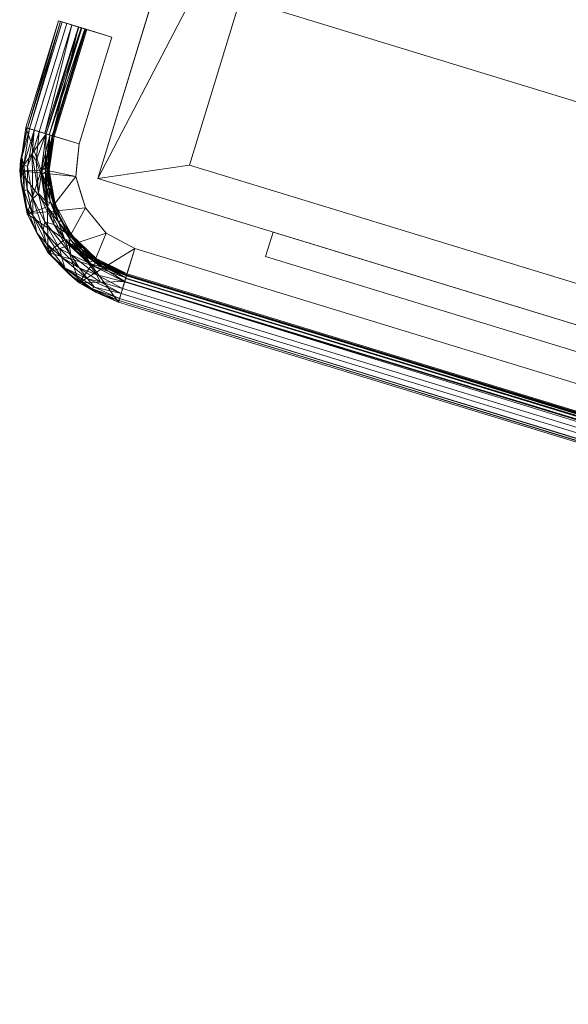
# Model space of a CAD drawing. Header units: inches. Extents: x -774 to 289, y -440 to 407.
# Tile 1 of 656: x -447 to -428, y -437 to -401. Entities that reach past the tile are written whole.
import ezdxf

# ---------------------------------------------------------------- set-up
doc = ezdxf.new("R2010")
doc.units = ezdxf.units.IN
doc.header["$MEASUREMENT"] = 0
doc.layers.add('L-SITE', color=91, linetype='Continuous', lineweight=9)

# ---------------------------------------------------------------- blocks, each defined once
blk = doc.blocks.new('Concrete Truck - Concrete Truck-328946-_3D_')
at = {"layer": 'L-SITE'}
mesh = blk.add_polyface(dxfattribs=at)
corners = [(-46.731, -78.269, 122), (-46.731, -78.269, 30), (-46.731, -100.769, 30), (-46.731, -111.883, 43.245), (-46.731, -135.44, 43.245), (-46.731, -146.61, 29.932), (-46.731, -154.255, 29.932), (-46.731, -154.255, 84), (-46.731, -135.303, 122), (-46.731, -90.269, 41.999), (-46.731, -90.269, 115.743), (-46.731, -130.472, 115.743), (-46.731, -148.269, 80.057), (-46.731, -148.269, 51.999), (-46.731, -109.692, 51.999), (-46.731, -101.301, 41.999)]
mesh.append_faces([[corners[k] for k in face] for face in [(7, 12, 13, 6), (4, 13, 14, 3), (2, 15, 9, 1), (3, 14, 15, 2)]], dxfattribs={"vtx0": -1, "vtx2": -1})
mesh.append_faces([[corners[k] for k in face] for face in [(5, 6, 13, 4)]], dxfattribs={"vtx1": -1, "vtx2": -1})
mesh.append_faces([[corners[k] for k in face] for face in [(8, 0, 10, 11), (9, 10, 0, 1), (7, 8, 11, 12)]], dxfattribs={"vtx1": -1, "vtx3": -1})
mesh = blk.add_polyface(dxfattribs=at)
corners = [(-46.731, -78.269, 122), (-46.731, -135.303, 122), (43.269, -135.303, 122), (43.269, -78.269, 122)]
mesh.append_faces([[corners[k] for k in face] for face in [(0, 1, 2, 3)]])
mesh = blk.add_polyface(dxfattribs=at)
corners = [(-46.731, -135.44, 43.245), (-46.731, -111.883, 43.245), (43.269, -111.883, 43.245), (43.269, -135.44, 43.245)]
mesh.append_faces([[corners[k] for k in face] for face in [(3, 0, 1, 2)]])
mesh = blk.add_polyface(dxfattribs=at)
corners = [(-46.731, -135.303, 122), (-46.731, -154.255, 84), (43.269, -154.255, 84), (43.269, -135.303, 122), (39.848, -152.836, 86.844), (-43.731, -152.836, 86.844), (-43.731, -138.109, 116.375), (39.848, -138.109, 116.375)]
mesh.append_faces([[corners[k] for k in face] for face in [(4, 2, 7), (3, 7, 2)]], dxfattribs={"vtx0": -1, "vtx1": -1})
mesh.append_faces([[corners[k] for k in face] for face in [(1, 5, 6), (0, 6, 7, 3), (6, 0, 1)]], dxfattribs={"vtx0": -1, "vtx2": -1})
mesh.append_faces([[corners[k] for k in face] for face in [(4, 5, 1, 2)]], dxfattribs={"vtx1": -1, "vtx3": -1})
mesh = blk.add_polyface(dxfattribs=at)
corners = [(-46.731, -146.61, 29.932), (-46.731, -135.44, 43.245), (43.269, -135.44, 43.245), (43.269, -146.61, 29.932)]
mesh.append_faces([[corners[k] for k in face] for face in [(0, 1, 2, 3)]])
mesh = blk.add_polyface(dxfattribs=at)
corners = [(39.848, -152.836, 86.844), (39.848, -138.109, 116.375), (-43.731, -138.109, 116.375), (-43.731, -152.836, 86.844)]
mesh.append_faces([[corners[k] for k in face] for face in [(2, 3, 0, 1)]])
mesh = blk.add_polyface(dxfattribs=at)
corners = [(-46.731, -154.255, 29.932), (-46.731, -146.61, 29.932), (43.269, -146.61, 29.932), (43.269, -154.255, 29.932)]
mesh.append_faces([[corners[k] for k in face] for face in [(0, 1, 2, 3)]])
mesh = blk.add_polyface(dxfattribs=at)
corners = [(-47.731, -149.269, 26.024), (-49.731, -149.269, 26.024), (-49.731, -149.269, 28.903), (-48.963, -149.269, 29.671), (-48.746, -149.269, 29.995), (-48.67, -149.269, 30.378), (-48.67, -149.269, 37.549), (-48.746, -149.269, 37.932), (-48.963, -149.269, 38.256), (-49.731, -149.269, 39.024), (-49.731, -149.269, 41.024), (-49.597, -149.269, 41.524), (-49.231, -149.269, 41.89), (-48.731, -149.269, 42.024), (-47.731, -149.269, 42.024)]
mesh.append_faces([[corners[k] for k in face] for face in [(13, 10, 11, 12)]], dxfattribs={"vtx0": -1})
mesh.append_faces([[corners[k] for k in face] for face in [(14, 9, 10, 13), (14, 8, 9), (14, 6, 7), (0, 5, 6, 14)]], dxfattribs={"vtx0": -1, "vtx2": -1})
mesh.append_faces([[corners[k] for k in face] for face in [(2, 3, 0, 1)]], dxfattribs={"vtx1": -1})
mesh.append_faces([[corners[k] for k in face] for face in [(7, 8, 14), (3, 4, 0), (4, 5, 0)]], dxfattribs={"vtx1": -1, "vtx2": -1})
mesh = blk.add_polyface(dxfattribs=at)
corners = [(-49.731, -149.269, 26.024), (-47.731, -149.269, 26.024), (-47.731, -153.269, 26.024), (-49.731, -153.269, 26.024)]
mesh.append_faces([[corners[k] for k in face] for face in [(3, 0, 1, 2)]])
mesh = blk.add_polyface(dxfattribs=at)
corners = [(-49.731, -149.269, 28.903), (-49.731, -149.269, 26.024), (-49.731, -153.269, 26.024), (-49.731, -153.269, 28.903)]
mesh.append_faces([[corners[k] for k in face] for face in [(0, 1, 2, 3)]])
mesh = blk.add_polyface(dxfattribs=at)
corners = [(-48.963, -149.269, 29.671), (-49.731, -149.269, 28.903), (-49.731, -153.269, 28.903), (-48.963, -153.269, 29.671)]
mesh.append_faces([[corners[k] for k in face] for face in [(3, 0, 1, 2)]])
mesh = blk.add_polyface(dxfattribs=at)
corners = [(-49.731, -149.269, 39.024), (-48.963, -149.269, 38.256), (-48.963, -153.269, 38.256), (-49.731, -153.269, 39.024)]
mesh.append_faces([[corners[k] for k in face] for face in [(0, 1, 2, 3)]])
mesh = blk.add_polyface(dxfattribs=at)
corners = [(-49.731, -149.269, 41.024), (-49.731, -149.269, 39.024), (-49.731, -153.269, 39.024), (-49.731, -153.269, 41.024)]
mesh.append_faces([[corners[k] for k in face] for face in [(3, 0, 1, 2)]])
mesh = blk.add_polyface(dxfattribs=at)
corners = [(-48.731, -149.269, 42.024), (-49.231, -149.269, 41.89), (-49.597, -149.269, 41.524), (-49.731, -149.269, 41.024), (-49.731, -153.269, 41.024), (-49.597, -153.269, 41.524), (-49.231, -153.269, 41.89), (-48.731, -153.269, 42.024), (-49.653, -149.269, 41.313), (-49.664, -153.269, 41.274), (-49.414, -149.269, 41.707), (-49.414, -153.269, 41.707), (-49.019, -153.269, 41.947), (-48.981, -149.269, 41.957)]
mesh.append_faces([[corners[k] for k in face] for face in [(9, 3, 4)]], dxfattribs={"vtx0": -1})
mesh.append_faces([[corners[k] for k in face] for face in [(5, 8, 9), (3, 9, 8), (1, 12, 13), (12, 1, 6), (7, 13, 12)]], dxfattribs={"vtx0": -1, "vtx1": -1})
mesh.append_faces([[corners[k] for k in face] for face in [(5, 2, 8)]], dxfattribs={"vtx0": -1, "vtx2": -1})
mesh.append_faces([[corners[k] for k in face] for face in [(11, 6, 1, 10), (10, 2, 5, 11)]], dxfattribs={"vtx1": -1, "vtx3": -1})
mesh.append_faces([[corners[k] for k in face] for face in [(7, 0, 13)]], dxfattribs={"vtx2": -1})
mesh = blk.add_polyface(dxfattribs=at)
corners = [(-48.67, -149.269, 30.378), (-48.746, -149.269, 29.995), (-48.963, -149.269, 29.671), (-48.963, -153.269, 29.671), (-48.746, -153.269, 29.995), (-48.67, -153.269, 30.378), (-48.88, -149.269, 29.796), (-48.855, -153.269, 29.833), (-48.708, -149.269, 30.186), (-48.708, -153.269, 30.186)]
mesh.append_faces([[corners[k] for k in face] for face in [(4, 1, 7), (6, 7, 1)]], dxfattribs={"vtx0": -1, "vtx1": -1})
mesh.append_faces([[corners[k] for k in face] for face in [(6, 3, 7)]], dxfattribs={"vtx0": -1, "vtx2": -1})
mesh.append_faces([[corners[k] for k in face] for face in [(4, 9, 8, 1)]], dxfattribs={"vtx1": -1, "vtx3": -1})
mesh.append_faces([[corners[k] for k in face] for face in [(6, 2, 3)]], dxfattribs={"vtx2": -1})
mesh.append_faces([[corners[k] for k in face] for face in [(9, 5, 0, 8)]], dxfattribs={"vtx3": -1})
mesh = blk.add_polyface(dxfattribs=at)
corners = [(-48.963, -149.269, 38.256), (-48.746, -149.269, 37.932), (-48.67, -149.269, 37.549), (-48.67, -153.269, 37.549), (-48.746, -153.269, 37.932), (-48.963, -153.269, 38.256), (-48.708, -149.269, 37.741), (-48.708, -153.269, 37.741), (-48.855, -149.269, 38.094), (-48.855, -153.269, 38.094)]
mesh.append_faces([[corners[k] for k in face] for face in [(1, 6, 7, 4), (4, 9, 8, 1)]], dxfattribs={"vtx1": -1, "vtx3": -1})
mesh.append_faces([[corners[k] for k in face] for face in [(2, 3, 7, 6)]], dxfattribs={"vtx2": -1})
mesh.append_faces([[corners[k] for k in face] for face in [(9, 5, 0, 8)]], dxfattribs={"vtx3": -1})
mesh = blk.add_polyface(dxfattribs=at)
corners = [(-47.731, -149.269, 42.024), (-48.731, -149.269, 42.024), (-48.731, -153.269, 42.024), (-47.731, -153.269, 42.024)]
mesh.append_faces([[corners[k] for k in face] for face in [(0, 1, 2, 3)]])
mesh = blk.add_polyface(dxfattribs=at)
corners = [(-48.67, -149.269, 37.549), (-48.67, -149.269, 30.378), (-48.67, -153.269, 30.378), (-48.67, -153.269, 37.549)]
mesh.append_faces([[corners[k] for k in face] for face in [(3, 0, 1, 2)]])
mesh = blk.add_polyface(dxfattribs=at)
corners = [(-47.731, -149.269, 26.024), (-47.731, -149.269, 42.024), (-47.731, -153.269, 42.024), (-47.731, -153.269, 26.024)]
mesh.append_faces([[corners[k] for k in face] for face in [(3, 0, 1, 2)]])
mesh = blk.add_polyface(dxfattribs=at)
corners = [(-44.731, -158.269, 26.024), (-46.276, -158.025, 26.024), (-47.67, -157.314, 26.024), (-48.776, -156.208, 26.024), (-49.486, -154.814, 26.024), (-49.731, -153.269, 26.024), (-47.731, -153.269, 26.024), (-47.502, -154.417, 26.024), (-46.852, -155.391, 26.024), (-45.879, -156.041, 26.024), (-44.731, -156.269, 26.024)]
mesh.append_faces([[corners[k] for k in face] for face in [(1, 10, 0)]], dxfattribs={"vtx0": -1})
mesh.append_faces([[corners[k] for k in face] for face in [(6, 7, 4, 5)]], dxfattribs={"vtx1": -1})
mesh.append_faces([[corners[k] for k in face] for face in [(1, 2, 9, 10), (8, 9, 2, 3), (3, 4, 7, 8)]], dxfattribs={"vtx1": -1, "vtx3": -1})
mesh = blk.add_polyface(dxfattribs=at)
corners = [(-44.731, -158.269, 28.903), (-46.276, -158.025, 28.903), (-47.67, -157.314, 28.903), (-48.776, -156.208, 28.903), (-49.486, -154.814, 28.903), (-49.731, -153.269, 28.903), (-49.731, -153.269, 26.024), (-49.486, -154.814, 26.024), (-48.776, -156.208, 26.024), (-47.67, -157.314, 26.024), (-46.276, -158.025, 26.024), (-44.731, -158.269, 26.024)]
mesh.append_faces([[corners[k] for k in face] for face in [(1, 10, 11, 0)]], dxfattribs={"vtx0": -1})
mesh.append_faces([[corners[k] for k in face] for face in [(3, 8, 9, 2), (2, 9, 10, 1)]], dxfattribs={"vtx0": -1, "vtx2": -1})
mesh.append_faces([[corners[k] for k in face] for face in [(6, 7, 4, 5)]], dxfattribs={"vtx1": -1})
mesh.append_faces([[corners[k] for k in face] for face in [(7, 8, 3, 4)]], dxfattribs={"vtx1": -1, "vtx3": -1})
mesh = blk.add_polyface(dxfattribs=at)
corners = [(-44.731, -157.501, 29.671), (-46.039, -157.294, 29.671), (-47.218, -156.693, 29.671), (-48.155, -155.757, 29.671), (-48.756, -154.577, 29.671), (-48.963, -153.269, 29.671), (-49.731, -153.269, 28.903), (-49.486, -154.814, 28.903), (-48.776, -156.208, 28.903), (-47.67, -157.314, 28.903), (-46.276, -158.025, 28.903), (-44.731, -158.269, 28.903)]
mesh.append_faces([[corners[k] for k in face] for face in [(4, 8, 3)]], dxfattribs={"vtx0": -1, "vtx1": -1})
mesh.append_faces([[corners[k] for k in face] for face in [(4, 7, 8), (7, 4, 5), (9, 2, 3)]], dxfattribs={"vtx0": -1, "vtx2": -1})
mesh.append_faces([[corners[k] for k in face] for face in [(0, 1, 11)]], dxfattribs={"vtx1": -1})
mesh.append_faces([[corners[k] for k in face] for face in [(8, 9, 3), (10, 11, 1), (9, 10, 1), (1, 2, 9)]], dxfattribs={"vtx1": -1, "vtx2": -1})
mesh.append_faces([[corners[k] for k in face] for face in [(5, 6, 7)]], dxfattribs={"vtx2": -1})
mesh = blk.add_polyface(dxfattribs=at)
corners = [(-44.731, -158.269, 39.024), (-46.276, -158.025, 39.024), (-47.67, -157.314, 39.024), (-48.776, -156.208, 39.024), (-49.486, -154.814, 39.024), (-49.731, -153.269, 39.024), (-48.963, -153.269, 38.256), (-48.756, -154.577, 38.256), (-48.155, -155.757, 38.256), (-47.218, -156.693, 38.256), (-46.039, -157.294, 38.256), (-44.731, -157.501, 38.256)]
mesh.append_faces([[corners[k] for k in face] for face in [(4, 8, 3)]], dxfattribs={"vtx0": -1, "vtx1": -1})
mesh.append_faces([[corners[k] for k in face] for face in [(4, 7, 8), (7, 4, 5), (9, 2, 3)]], dxfattribs={"vtx0": -1, "vtx2": -1})
mesh.append_faces([[corners[k] for k in face] for face in [(0, 1, 11)]], dxfattribs={"vtx1": -1})
mesh.append_faces([[corners[k] for k in face] for face in [(8, 9, 3), (10, 11, 1), (9, 10, 1), (1, 2, 9)]], dxfattribs={"vtx1": -1, "vtx2": -1})
mesh.append_faces([[corners[k] for k in face] for face in [(5, 6, 7)]], dxfattribs={"vtx2": -1})
mesh = blk.add_polyface(dxfattribs=at)
corners = [(-44.731, -158.269, 41.024), (-46.276, -158.025, 41.024), (-47.67, -157.314, 41.024), (-48.776, -156.208, 41.024), (-49.486, -154.814, 41.024), (-49.731, -153.269, 41.024), (-49.731, -153.269, 39.024), (-49.486, -154.814, 39.024), (-48.776, -156.208, 39.024), (-47.67, -157.314, 39.024), (-46.276, -158.025, 39.024), (-44.731, -158.269, 39.024)]
mesh.append_faces([[corners[k] for k in face] for face in [(1, 10, 11, 0)]], dxfattribs={"vtx0": -1})
mesh.append_faces([[corners[k] for k in face] for face in [(2, 9, 10, 1)]], dxfattribs={"vtx0": -1, "vtx2": -1})
mesh.append_faces([[corners[k] for k in face] for face in [(6, 7, 4, 5)]], dxfattribs={"vtx1": -1})
mesh.append_faces([[corners[k] for k in face] for face in [(7, 8, 3, 4), (2, 3, 8, 9)]], dxfattribs={"vtx1": -1, "vtx3": -1})
mesh = blk.add_polyface(dxfattribs=at)
corners = [(-44.731, -157.269, 42.024), (-45.967, -157.073, 42.024), (-47.082, -156.505, 42.024), (-47.967, -155.62, 42.024), (-48.535, -154.505, 42.024), (-48.731, -153.269, 42.024), (-49.231, -153.269, 41.89), (-49.597, -153.269, 41.524), (-49.731, -153.269, 41.024), (-49.486, -154.814, 41.024), (-48.776, -156.208, 41.024), (-47.67, -157.314, 41.024), (-46.276, -158.025, 41.024), (-44.731, -158.269, 41.024), (-44.731, -158.135, 41.524), (-44.731, -157.769, 41.89), (-48.06, -156.599, 41.73), (-46.856, -157.139, 41.934), (-48.6, -155.394, 41.934), (-49.115, -155.463, 41.455), (-46.924, -157.654, 41.455), (-47.752, -156.291, 41.986), (-44.731, -157.519, 41.957), (-48.981, -153.269, 41.957), (-48.231, -156.77, 41.335), (-45.754, -157.564, 41.934), (-46.04, -157.799, 41.723), (-49.025, -154.292, 41.934), (-49.261, -154.579, 41.723), (-46.181, -157.243, 41.997), (-48.705, -154.719, 41.997), (-49.676, -153.269, 41.227), (-44.731, -158.215, 41.227), (-46.433, -157.512, 41.845), (-47.141, -157.339, 41.707), (-47.817, -157.014, 41.547), (-47.306, -157.058, 41.838), (-48.091, -156.291, 41.879), (-48.75, -155.618, 41.779), (-48.579, -156.192, 41.578), (-44.731, -157.952, 41.707), (-45.571, -157.774, 41.837), (-49.55, -154.338, 41.374), (-45.8, -158.089, 41.374), (-49.304, -155.232, 41.239), (-46.694, -157.842, 41.239), (-48.85, -156.032, 41.304), (-47.493, -157.389, 41.304), (-49.038, -155.376, 41.631), (-49.402, -154.563, 41.556), (-47.018, -156.84, 41.995), (-48.302, -155.556, 41.995), (-45.705, -158.009, 41.568), (-49.225, -154.138, 41.841), (-49.414, -153.269, 41.707), (-49.575, -154.253, 41.024), (-45.714, -158.113, 41.024), (-49.574, -154.446, 41.199), (-45.601, -158.176, 41.205)]
mesh.append_faces([[corners[k] for k in face] for face in [(6, 27, 23), (23, 30, 5), (1, 29, 0), (32, 58, 13), (31, 42, 7), (4, 51, 3), (40, 52, 14), (7, 49, 54), (9, 57, 55), (13, 58, 56)]], dxfattribs={"vtx0": -1, "vtx1": -1})
mesh.append_faces([[corners[k] for k in face] for face in [(27, 30, 23), (42, 57, 44), (20, 34, 35), (42, 44, 19), (16, 37, 38), (29, 17, 25), (37, 21, 18), (30, 51, 4), (34, 26, 33), (17, 50, 21), (42, 49, 7), (35, 39, 24), (47, 11, 45), (18, 51, 30), (36, 37, 16), (33, 41, 25), (46, 19, 44), (58, 45, 12), (50, 17, 29), (38, 18, 53), (52, 40, 26), (43, 58, 32), (17, 36, 33), (17, 33, 25), (20, 43, 52), (53, 27, 6), (30, 27, 18), (54, 28, 53), (28, 48, 38), (22, 29, 25), (18, 21, 51), (33, 36, 34), (33, 26, 41), (35, 34, 16), (20, 26, 34), (39, 35, 16), (35, 24, 47), (37, 17, 21), (16, 34, 36), (37, 36, 17), (27, 53, 18), (18, 38, 37), (39, 48, 19), (38, 39, 16), (39, 19, 46), (40, 41, 26), (25, 41, 15), (55, 57, 31), (19, 48, 49), (52, 43, 14), (43, 20, 45), (46, 10, 24), (47, 45, 20), (10, 46, 44), (39, 46, 24), (35, 47, 20), (11, 47, 24), (38, 48, 39), (49, 48, 28), (9, 44, 57), (19, 49, 42), (1, 50, 29), (2, 21, 50), (21, 3, 51), (20, 52, 26), (38, 53, 28), (49, 28, 54), (31, 57, 42), (45, 58, 43)]], dxfattribs={"vtx0": -1, "vtx1": -1, "vtx2": -1})
mesh.append_faces([[corners[k] for k in face] for face in [(43, 32, 14), (25, 15, 22), (50, 1, 2), (30, 4, 5), (41, 40, 15), (53, 6, 54), (58, 12, 56)]], dxfattribs={"vtx0": -1, "vtx2": -1})
mesh.append_faces([[corners[k] for k in face] for face in [(10, 11, 24), (2, 3, 21), (22, 0, 29), (9, 10, 44), (11, 12, 45)]], dxfattribs={"vtx1": -1, "vtx2": -1})
mesh.append_faces([[corners[k] for k in face] for face in [(31, 8, 55)]], dxfattribs={"vtx2": -1})
mesh = blk.add_polyface(dxfattribs=at)
corners = [(-44.731, -157.209, 30.378), (-45.948, -157.016, 30.378), (-47.046, -156.456, 30.378), (-47.918, -155.585, 30.378), (-48.477, -154.487, 30.378), (-48.67, -153.269, 30.378), (-48.746, -153.269, 29.995), (-48.963, -153.269, 29.671), (-48.756, -154.577, 29.671), (-48.155, -155.757, 29.671), (-47.218, -156.693, 29.671), (-46.039, -157.294, 29.671), (-44.731, -157.501, 29.671), (-44.731, -157.285, 29.995), (-48.309, -155.092, 29.995), (-46.554, -156.847, 29.995), (-47.546, -156.084, 30.091), (-47.625, -156.164, 29.844), (-48.825, -153.269, 29.877), (-48.664, -154.214, 29.93), (-48.718, -153.269, 30.135), (-48.527, -154.422, 30.144), (-48.194, -155.18, 30.201), (-48.511, -154.883, 29.819), (-48.12, -155.548, 29.859), (-44.731, -157.364, 29.877), (-45.675, -157.203, 29.93), (-44.731, -157.257, 30.135), (-45.883, -157.065, 30.144), (-46.641, -156.732, 30.201), (-46.345, -157.049, 29.819), (-47.009, -156.659, 29.859)]
mesh.append_faces([[corners[k] for k in face] for face in [(8, 18, 7)]], dxfattribs={"vtx0": -1})
mesh.append_faces([[corners[k] for k in face] for face in [(0, 28, 27), (13, 26, 25), (4, 22, 3)]], dxfattribs={"vtx0": -1, "vtx1": -1})
mesh.append_faces([[corners[k] for k in face] for face in [(8, 23, 19), (21, 19, 14), (19, 23, 14), (16, 17, 31), (21, 22, 4), (19, 21, 20), (22, 21, 14), (30, 11, 26), (8, 19, 18), (24, 16, 14), (28, 29, 15), (14, 23, 24), (15, 26, 28), (10, 30, 31), (15, 29, 16), (22, 16, 3), (16, 22, 14), (24, 9, 17), (9, 24, 23), (16, 24, 17), (25, 26, 11), (26, 15, 30), (27, 28, 26), (1, 29, 28), (16, 29, 2), (31, 30, 15), (16, 31, 15), (10, 31, 17)]], dxfattribs={"vtx0": -1, "vtx1": -1, "vtx2": -1})
mesh.append_faces([[corners[k] for k in face] for face in [(19, 20, 6), (21, 4, 5), (17, 9, 10), (28, 0, 1), (29, 1, 2)]], dxfattribs={"vtx0": -1, "vtx2": -1})
mesh.append_faces([[corners[k] for k in face] for face in [(5, 20, 21), (2, 3, 16), (6, 18, 19), (8, 9, 23), (13, 27, 26), (10, 11, 30)]], dxfattribs={"vtx1": -1, "vtx2": -1})
mesh.append_faces([[corners[k] for k in face] for face in [(11, 12, 25)]], dxfattribs={"vtx2": -1})
mesh = blk.add_polyface(dxfattribs=at)
corners = [(-44.731, -157.501, 38.256), (-46.039, -157.294, 38.256), (-47.218, -156.693, 38.256), (-48.155, -155.757, 38.256), (-48.756, -154.577, 38.256), (-48.963, -153.269, 38.256), (-48.746, -153.269, 37.932), (-48.67, -153.269, 37.549), (-48.477, -154.487, 37.549), (-47.918, -155.585, 37.549), (-47.046, -156.456, 37.549), (-45.948, -157.016, 37.549), (-44.731, -157.209, 37.549), (-44.731, -157.285, 37.932), (-48.309, -155.092, 37.932), (-46.554, -156.847, 37.932), (-47.546, -156.084, 37.836), (-47.625, -156.164, 38.083), (-48.718, -153.269, 37.792), (-48.611, -154.201, 37.865), (-48.825, -153.269, 38.05), (-48.641, -154.457, 38.072), (-48.337, -155.259, 38.12), (-48.371, -154.823, 37.74), (-48.017, -155.493, 37.786), (-44.731, -157.257, 37.792), (-45.662, -157.149, 37.865), (-44.731, -157.364, 38.05), (-45.918, -157.18, 38.072), (-46.72, -156.875, 38.12), (-46.285, -156.909, 37.74), (-46.955, -156.555, 37.786)]
mesh.append_faces([[corners[k] for k in face] for face in [(3, 17, 2), (0, 28, 27), (4, 22, 3)]], dxfattribs={"vtx0": -1, "vtx1": -1})
mesh.append_faces([[corners[k] for k in face] for face in [(22, 4, 21), (29, 15, 28), (23, 14, 19), (18, 8, 19), (20, 19, 21), (25, 26, 11), (14, 23, 24), (11, 26, 30), (15, 29, 17), (15, 31, 30), (15, 17, 16), (15, 26, 28), (17, 3, 22), (21, 19, 14), (14, 16, 17), (22, 21, 14), (23, 19, 8), (17, 22, 14), (14, 24, 16), (23, 9, 24), (9, 16, 24), (26, 15, 30), (27, 28, 26), (1, 29, 28), (17, 29, 2), (31, 15, 16), (16, 10, 31), (10, 30, 31)]], dxfattribs={"vtx0": -1, "vtx1": -1, "vtx2": -1})
mesh.append_faces([[corners[k] for k in face] for face in [(19, 20, 6), (16, 9, 10), (21, 4, 5), (19, 6, 18), (28, 0, 1), (29, 1, 2)]], dxfattribs={"vtx0": -1, "vtx2": -1})
mesh.append_faces([[corners[k] for k in face] for face in [(5, 20, 21), (25, 13, 26), (8, 9, 23), (13, 27, 26), (10, 11, 30)]], dxfattribs={"vtx1": -1, "vtx2": -1})
mesh.append_faces([[corners[k] for k in face] for face in [(18, 7, 8), (11, 12, 25)]], dxfattribs={"vtx2": -1})
mesh = blk.add_polyface(dxfattribs=at)
corners = [(-44.731, -156.269, 42.024), (-45.879, -156.041, 42.024), (-46.852, -155.391, 42.024), (-47.502, -154.417, 42.024), (-47.731, -153.269, 42.024), (-48.731, -153.269, 42.024), (-48.535, -154.505, 42.024), (-47.967, -155.62, 42.024), (-47.082, -156.505, 42.024), (-45.967, -157.073, 42.024), (-44.731, -157.269, 42.024)]
mesh.append_faces([[corners[k] for k in face] for face in [(6, 3, 4, 5)]], dxfattribs={"vtx0": -1})
mesh.append_faces([[corners[k] for k in face] for face in [(7, 3, 6)]], dxfattribs={"vtx0": -1, "vtx1": -1})
mesh.append_faces([[corners[k] for k in face] for face in [(8, 9, 1, 2), (2, 3, 7, 8)]], dxfattribs={"vtx1": -1, "vtx3": -1})
mesh.append_faces([[corners[k] for k in face] for face in [(9, 10, 0, 1)]], dxfattribs={"vtx3": -1})
mesh = blk.add_polyface(dxfattribs=at)
corners = [(-44.731, -157.209, 37.549), (-45.948, -157.016, 37.549), (-47.046, -156.456, 37.549), (-47.918, -155.585, 37.549), (-48.477, -154.487, 37.549), (-48.67, -153.269, 37.549), (-48.67, -153.269, 30.378), (-48.477, -154.487, 30.378), (-47.918, -155.585, 30.378), (-47.046, -156.456, 30.378), (-45.948, -157.016, 30.378), (-44.731, -157.209, 30.378)]
mesh.append_faces([[corners[k] for k in face] for face in [(1, 10, 11, 0)]], dxfattribs={"vtx0": -1})
mesh.append_faces([[corners[k] for k in face] for face in [(4, 7, 8, 3), (3, 8, 9, 2), (2, 9, 10, 1)]], dxfattribs={"vtx0": -1, "vtx2": -1})
mesh.append_faces([[corners[k] for k in face] for face in [(6, 7, 4, 5)]], dxfattribs={"vtx1": -1})
mesh = blk.add_polyface(dxfattribs=at)
corners = [(-44.731, -156.269, 26.024), (-45.879, -156.041, 26.024), (-46.852, -155.391, 26.024), (-47.502, -154.417, 26.024), (-47.731, -153.269, 26.024), (-47.731, -153.269, 42.024), (-47.502, -154.417, 42.024), (-46.852, -155.391, 42.024), (-45.879, -156.041, 42.024), (-44.731, -156.269, 42.024), (-47.579, -154.035, 26.024), (-47.617, -153.843, 42.024), (-47.177, -154.904, 42.024), (-47.177, -154.904, 26.024), (-45.496, -156.117, 42.024), (-45.305, -156.155, 26.024), (-46.365, -155.716, 26.024), (-46.365, -155.716, 42.024)]
mesh.append_faces([[corners[k] for k in face] for face in [(11, 10, 4), (1, 8, 14), (15, 14, 9)]], dxfattribs={"vtx0": -1, "vtx2": -1})
mesh.append_faces([[corners[k] for k in face] for face in [(5, 11, 4)]], dxfattribs={"vtx1": -1})
mesh.append_faces([[corners[k] for k in face] for face in [(3, 10, 6), (11, 6, 10), (15, 1, 14)]], dxfattribs={"vtx1": -1, "vtx2": -1})
mesh.append_faces([[corners[k] for k in face] for face in [(2, 13, 12, 7), (13, 3, 6, 12), (7, 17, 16, 2), (1, 16, 17, 8)]], dxfattribs={"vtx1": -1, "vtx3": -1})
mesh.append_faces([[corners[k] for k in face] for face in [(9, 0, 15)]], dxfattribs={"vtx2": -1})
mesh = blk.add_polyface(dxfattribs=at)
corners = [(-46.731, -154.255, 84), (-46.731, -154.255, 29.932), (43.269, -154.255, 29.932), (43.269, -154.255, 84)]
mesh.append_faces([[corners[k] for k in face] for face in [(0, 1, 2, 3)]])
mesh = blk.add_polyface(dxfattribs=at)
corners = [(37.848, -154.255, 74.538), (37.848, -154.255, 45), (-40.168, -154.255, 45), (-40.168, -154.255, 74.538)]
mesh.append_faces([[corners[k] for k in face] for face in [(1, 2, 3, 0)]])
mesh = blk.add_polyface(dxfattribs=at)
corners = [(-40.168, -155.176, 74.538), (37.848, -155.176, 74.538), (37.848, -154.255, 74.538), (-40.168, -154.255, 74.538)]
mesh.append_faces([[corners[k] for k in face] for face in [(0, 1, 2, 3)]])
mesh = blk.add_polyface(dxfattribs=at)
corners = [(-40.168, -155.176, 45), (-40.168, -155.176, 74.538), (-40.168, -154.255, 74.538), (-40.168, -154.255, 45)]
mesh.append_faces([[corners[k] for k in face] for face in [(0, 1, 2, 3)]])
mesh = blk.add_polyface(dxfattribs=at)
corners = [(37.848, -155.176, 45), (-40.168, -155.176, 45), (-40.168, -154.255, 45), (37.848, -154.255, 45)]
mesh.append_faces([[corners[k] for k in face] for face in [(0, 1, 2, 3)]])
mesh = blk.add_polyface(dxfattribs=at)
corners = [(37.848, -155.176, 74.538), (-40.168, -155.176, 74.538), (-40.168, -155.176, 45), (37.848, -155.176, 45)]
mesh.append_faces([[corners[k] for k in face] for face in [(2, 3, 0, 1)]])
mesh = blk.add_polyface(dxfattribs=at)
corners = [(-44.731, -158.269, 26.024), (-44.731, -156.269, 26.024), (41.269, -156.269, 26.024), (41.269, -158.269, 26.024)]
mesh.append_faces([[corners[k] for k in face] for face in [(3, 0, 1, 2)]])
mesh = blk.add_polyface(dxfattribs=at)
corners = [(-44.731, -156.269, 42.024), (-44.731, -157.269, 42.024), (41.269, -157.269, 42.024), (41.269, -156.269, 42.024)]
mesh.append_faces([[corners[k] for k in face] for face in [(3, 0, 1, 2)]])
mesh = blk.add_polyface(dxfattribs=at)
corners = [(-44.731, -156.269, 26.024), (-44.731, -156.269, 42.024), (41.269, -156.269, 42.024), (41.269, -156.269, 26.024)]
mesh.append_faces([[corners[k] for k in face] for face in [(3, 0, 1, 2)]])
mesh = blk.add_polyface(dxfattribs=at)
corners = [(-44.731, -157.209, 30.378), (-44.731, -157.285, 29.995), (-44.731, -157.501, 29.671), (41.269, -157.501, 29.671), (41.269, -157.285, 29.995), (41.269, -157.209, 30.378), (-44.731, -157.377, 29.856), (41.269, -157.393, 29.833), (-44.731, -157.247, 30.186), (41.269, -157.247, 30.186)]
mesh.append_faces([[corners[k] for k in face] for face in [(7, 2, 3)]], dxfattribs={"vtx0": -1})
mesh.append_faces([[corners[k] for k in face] for face in [(7, 6, 2)]], dxfattribs={"vtx0": -1, "vtx2": -1})
mesh.append_faces([[corners[k] for k in face] for face in [(1, 6, 4), (7, 4, 6)]], dxfattribs={"vtx1": -1, "vtx2": -1})
mesh.append_faces([[corners[k] for k in face] for face in [(4, 9, 8, 1)]], dxfattribs={"vtx1": -1, "vtx3": -1})
mesh.append_faces([[corners[k] for k in face] for face in [(9, 5, 0, 8)]], dxfattribs={"vtx3": -1})
mesh = blk.add_polyface(dxfattribs=at)
corners = [(-44.731, -157.209, 37.549), (-44.731, -157.209, 30.378), (41.269, -157.209, 30.378), (41.269, -157.209, 37.549)]
mesh.append_faces([[corners[k] for k in face] for face in [(3, 0, 1, 2)]])
mesh = blk.add_polyface(dxfattribs=at)
corners = [(-44.731, -157.501, 38.256), (-44.731, -157.285, 37.932), (-44.731, -157.209, 37.549), (41.269, -157.209, 37.549), (41.269, -157.285, 37.932), (41.269, -157.501, 38.256), (41.269, -157.252, 37.769), (-44.731, -157.247, 37.741), (-44.731, -157.393, 38.094), (41.269, -157.393, 38.094)]
mesh.append_faces([[corners[k] for k in face] for face in [(7, 6, 1), (6, 7, 3)]], dxfattribs={"vtx0": -1, "vtx1": -1})
mesh.append_faces([[corners[k] for k in face] for face in [(1, 6, 4)]], dxfattribs={"vtx0": -1, "vtx2": -1})
mesh.append_faces([[corners[k] for k in face] for face in [(2, 3, 7)]], dxfattribs={"vtx1": -1})
mesh.append_faces([[corners[k] for k in face] for face in [(4, 9, 8, 1)]], dxfattribs={"vtx1": -1, "vtx3": -1})
mesh.append_faces([[corners[k] for k in face] for face in [(9, 5, 0, 8)]], dxfattribs={"vtx3": -1})
mesh = blk.add_polyface(dxfattribs=at)
corners = [(-44.731, -157.269, 42.024), (-44.731, -157.769, 41.89), (-44.731, -158.135, 41.524), (-44.731, -158.269, 41.024), (41.269, -158.269, 41.024), (41.269, -158.135, 41.524), (41.269, -157.769, 41.89), (41.269, -157.269, 42.024), (-44.731, -158.212, 41.239), (41.269, -158.202, 41.274), (-44.731, -157.952, 41.707), (41.269, -157.952, 41.707), (41.269, -157.484, 41.967), (-44.731, -157.519, 41.957)]
mesh.append_faces([[corners[k] for k in face] for face in [(4, 8, 3)]], dxfattribs={"vtx0": -1})
mesh.append_faces([[corners[k] for k in face] for face in [(2, 9, 5), (8, 4, 9), (6, 13, 1), (13, 6, 12), (12, 0, 13)]], dxfattribs={"vtx0": -1, "vtx2": -1})
mesh.append_faces([[corners[k] for k in face] for face in [(2, 8, 9)]], dxfattribs={"vtx1": -1, "vtx2": -1})
mesh.append_faces([[corners[k] for k in face] for face in [(11, 6, 1, 10), (10, 2, 5, 11)]], dxfattribs={"vtx1": -1, "vtx3": -1})
mesh.append_faces([[corners[k] for k in face] for face in [(12, 7, 0)]], dxfattribs={"vtx2": -1})
mesh = blk.add_polyface(dxfattribs=at)
corners = [(-44.731, -157.501, 29.671), (-44.731, -158.269, 28.903), (41.269, -158.269, 28.903), (41.269, -157.501, 29.671)]
mesh.append_faces([[corners[k] for k in face] for face in [(0, 1, 2, 3)]])
mesh = blk.add_polyface(dxfattribs=at)
corners = [(-44.731, -158.269, 39.024), (-44.731, -157.501, 38.256), (41.269, -157.501, 38.256), (41.269, -158.269, 39.024)]
mesh.append_faces([[corners[k] for k in face] for face in [(0, 1, 2, 3)]])
mesh = blk.add_polyface(dxfattribs=at)
corners = [(-44.731, -158.269, 28.903), (-44.731, -158.269, 26.024), (41.269, -158.269, 26.024), (41.269, -158.269, 28.903)]
mesh.append_faces([[corners[k] for k in face] for face in [(3, 0, 1, 2)]])
mesh = blk.add_polyface(dxfattribs=at)
corners = [(-44.731, -158.269, 41.024), (-44.731, -158.269, 39.024), (41.269, -158.269, 39.024), (41.269, -158.269, 41.024)]
mesh.append_faces([[corners[k] for k in face] for face in [(3, 0, 1, 2)]])

msp = doc.modelspace()

# ---------------------------------------------------------------- block references
at = {"layer": 'L-SITE', "rotation": 342.9999999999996}
msp.add_blockref('Concrete Truck - Concrete Truck-328946-_3D_', (-354.582, -273.238, -12), dxfattribs=at)

doc.saveas('drawing.dxf')
